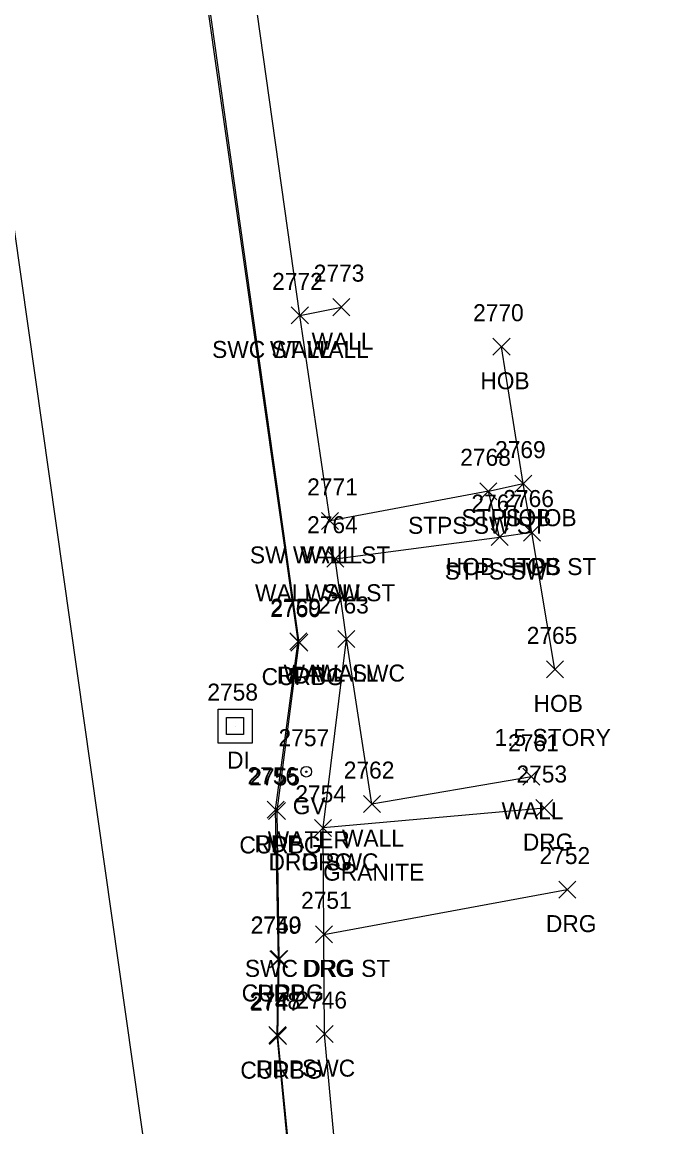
# Model space of a CAD drawing. Extents: x 1690689 to 1696275, y 438760 to 444007.
# Drawn here: x 1691203.1 to 1691277.8, y 441667 to 441796.9 of the extents above; entities that cross this region are included whole.
import ezdxf

# ---------------------------------------------------------------- set-up
doc = ezdxf.new("R2010")
doc.units = 0
for name, color, linetype in [('D_A', 7, 'Continuous'), ('D_I', 7, 'Continuous'), ('DS', 7, 'Continuous'), ('L_A', 7, 'Continuous'), ('L_C', 7, 'Continuous'), ('L_I', 7, 'Continuous'), ('L_TIC', 7, 'Continuous'), ('LBC', 7, 'Continuous'), ('LBF', 7, 'Continuous'), ('LW', 7, 'Continuous'), ('P_A', 7, 'Continuous'), ('P_I', 7, 'Continuous'), ('P_TIC', 7, 'Continuous'), ('PET', 7, 'Continuous'), ('PRC', 7, 'Continuous'), ('R_A', 7, 'Continuous'), ('R_I', 7, 'Continuous'), ('R_TIC', 7, 'Continuous'), ('RC', 7, 'Continuous'), ('RDG', 7, 'Continuous'), ('RSW', 7, 'Continuous'), ('U_A', 7, 'Continuous'), ('U_C', 7, 'Continuous'), ('U_I', 7, 'Continuous'), ('UWV', 7, 'Continuous')]:
    doc.layers.add(name, color=color, linetype=linetype)

msp = doc.modelspace()

# ---------------------------------------------------------------- linework, layer by layer
at = {"layer": 'DS'}
for p, q in [((1691226.12, 441716.09), (1691230.12, 441716.09)), ((1691226.12, 441712.09), (1691226.12, 441716.09)), ((1691227.12, 441713.09), (1691227.12, 441715.09)), ((1691227.12, 441715.09), (1691229.12, 441715.09)), ((1691229.12, 441715.09), (1691229.12, 441713.09)), ((1691230.12, 441716.09), (1691230.12, 441712.09)), ((1691228.12, 441714.09), (1691228.12, 441714.09)), ((1691228.12, 441714.09), (1691228.12, 441714.09)), ((1691229.12, 441713.09), (1691227.12, 441713.09)), ((1691230.12, 441712.09), (1691226.12, 441712.09))]:
    msp.add_line(p, q, dxfattribs=at)
at = {"layer": 'L_TIC'}
for points in [[(1691234.73, 441761.38), (1691236.73, 441763.38)], [(1691236.73, 441761.38), (1691234.73, 441763.38)], [(1691239.62, 441762.35), (1691241.62, 441764.35)], [(1691241.62, 441762.35), (1691239.62, 441764.35)], [(1691258.43, 441757.7), (1691260.43, 441759.7)], [(1691260.43, 441757.7), (1691258.43, 441759.7)], [(1691260.99, 441741.6), (1691262.99, 441743.6)], [(1691262.99, 441741.6), (1691260.99, 441743.6)], [(1691260.99, 441741.6), (1691262.99, 441743.6)], [(1691262.99, 441741.6), (1691260.99, 441743.6)], [(1691256.89, 441740.7), (1691258.89, 441742.7)], [(1691258.89, 441740.7), (1691256.89, 441742.7)], [(1691238.29, 441737.22), (1691240.29, 441739.22)], [(1691240.29, 441737.22), (1691238.29, 441739.22)], [(1691258.2, 441735.32), (1691260.2, 441737.32)], [(1691260.2, 441735.32), (1691258.2, 441737.32)], [(1691262, 441735.85), (1691264, 441737.85)], [(1691264, 441735.85), (1691262, 441737.85)], [(1691262, 441735.85), (1691264, 441737.85)], [(1691264, 441735.85), (1691262, 441737.85)], [(1691238.89, 441732.77), (1691240.89, 441734.77)], [(1691240.89, 441732.77), (1691238.89, 441734.77)], [(1691240.2, 441723.33), (1691242.2, 441725.33)], [(1691242.2, 441723.33), (1691240.2, 441725.33)], [(1691264.7, 441719.76), (1691266.7, 441721.76)], [(1691266.7, 441719.76), (1691264.7, 441721.76)], [(1691261.95, 441707.13), (1691263.95, 441709.13)], [(1691263.95, 441707.13), (1691261.95, 441709.13)], [(1691243.2, 441703.92), (1691245.2, 441705.92)], [(1691245.2, 441703.92), (1691243.2, 441705.92)]]:
    msp.add_lwpolyline(points, dxfattribs=at)
at = {"layer": 'LBC'}
msp.add_lwpolyline([(1691265.7, 441720.76), (1691263, 441736.85), (1691261.99, 441742.6), (1691259.43, 441758.7)], dxfattribs=at)
at = {"layer": 'LBF'}
msp.add_lwpolyline([(1691263, 441736.85), (1691259.2, 441736.32), (1691257.89, 441741.7), (1691261.99, 441742.6)], dxfattribs=at)
at = {"layer": 'LW'}
for points in [[(1691239.29, 441738.22), (1691235.73, 441762.38), (1691240.62, 441763.35)], [(1691262.95, 441708.13), (1691244.2, 441704.92), (1691241.2, 441724.33), (1691239.89, 441733.77)]]:
    msp.add_lwpolyline(points, dxfattribs=at)
at = {"layer": 'P_TIC'}
for points in [[(1691234.54, 441723.07), (1691236.54, 441725.07)], [(1691236.54, 441723.07), (1691234.54, 441725.07)], [(1691231.89, 441703.26), (1691233.89, 441705.26)], [(1691233.89, 441703.26), (1691231.89, 441705.26)], [(1691232.21, 441685.68), (1691234.21, 441687.68)], [(1691234.21, 441685.68), (1691232.21, 441687.68)], [(1691232.07, 441676.78), (1691234.07, 441678.78)], [(1691234.07, 441676.78), (1691232.07, 441678.78)]]:
    msp.add_lwpolyline(points, dxfattribs=at)
at = {"layer": 'PET'}
msp.add_lwpolyline([(1691238.35, 441622.76), (1691233.07, 441677.78), (1691233.21, 441686.68), (1691232.89, 441704.26), (1691235.54, 441724.07), (1691224.38, 441802.5), (1691215.77, 441863.02), (1691203.96, 441941.11), (1691199.02, 441971.98), (1691195.58, 441993.9), (1691190.73, 442025.64), (1691172.95, 442147.3)], dxfattribs=at)
at = {"layer": 'PRC'}
msp.add_lwpolyline([(1691277.81, 441080.96), (1691253.5, 441214.94), (1691246.19, 441267.52), (1691239.79, 441327.83), (1691235.79, 441375.29), (1691233.27, 441422.2), (1691229.73, 441505.18), (1691226.6, 441557.92), (1691222.02, 441618.83), (1691218.57, 441657.04), (1691144.02, 442182.42), (1691112.43, 442376.83), (1691097.75, 442454.48), (1691089.73, 442499.13), (1691078.44, 442565.84)], dxfattribs=at)
at = {"layer": 'R_TIC'}
for points in [[(1691234.73, 441761.38), (1691236.73, 441763.38)], [(1691236.73, 441761.38), (1691234.73, 441763.38)], [(1691256.89, 441740.7), (1691258.89, 441742.7)], [(1691258.89, 441740.7), (1691256.89, 441742.7)], [(1691238.29, 441737.22), (1691240.29, 441739.22)], [(1691240.29, 441737.22), (1691238.29, 441739.22)], [(1691258.2, 441735.32), (1691260.2, 441737.32)], [(1691260.2, 441735.32), (1691258.2, 441737.32)], [(1691238.89, 441732.77), (1691240.89, 441734.77)], [(1691240.89, 441732.77), (1691238.89, 441734.77)], [(1691234.66, 441722.91), (1691236.66, 441724.91)], [(1691236.66, 441722.91), (1691234.66, 441724.91)], [(1691240.2, 441723.33), (1691242.2, 441725.33)], [(1691242.2, 441723.33), (1691240.2, 441725.33)], [(1691232.05, 441703.12), (1691234.05, 441705.12)], [(1691234.05, 441703.12), (1691232.05, 441705.12)], [(1691232.05, 441703.12), (1691234.05, 441705.12)], [(1691234.05, 441703.12), (1691232.05, 441705.12)], [(1691263.45, 441703.46), (1691265.45, 441705.46)], [(1691265.45, 441703.46), (1691263.45, 441705.46)], [(1691237.46, 441701.13), (1691239.46, 441703.13)], [(1691239.46, 441701.13), (1691237.46, 441703.13)], [(1691237.46, 441701.13), (1691239.46, 441703.13)], [(1691239.46, 441701.13), (1691237.46, 441703.13)], [(1691266.16, 441693.87), (1691268.16, 441695.87)], [(1691268.16, 441693.87), (1691266.16, 441695.87)], [(1691237.56, 441688.61), (1691239.56, 441690.61)], [(1691239.56, 441688.61), (1691237.56, 441690.61)], [(1691237.56, 441688.61), (1691239.56, 441690.61)], [(1691239.56, 441688.61), (1691237.56, 441690.61)], [(1691232.32, 441685.72), (1691234.32, 441687.72)], [(1691234.32, 441685.72), (1691232.32, 441687.72)], [(1691232.32, 441685.72), (1691234.32, 441687.72)], [(1691234.32, 441685.72), (1691232.32, 441687.72)], [(1691232.16, 441676.64), (1691234.16, 441678.64)], [(1691234.16, 441676.64), (1691232.16, 441678.64)], [(1691237.63, 441676.88), (1691239.63, 441678.88)], [(1691239.63, 441676.88), (1691237.63, 441678.88)]]:
    msp.add_lwpolyline(points, dxfattribs=at)
at = {"layer": 'RC'}
for points in [[(1691233.05, 441704.12), (1691235.66, 441723.91), (1691224.62, 441802.48), (1691215.9, 441863.01), (1691204.07, 441941.13)], [(1691233.32, 441686.72), (1691233.05, 441704.12)], [(1691238.55, 441622.85), (1691233.16, 441677.64), (1691233.32, 441686.72)]]:
    msp.add_lwpolyline(points, dxfattribs=at)
at = {"layer": 'RDG'}
for points in [[(1691264.45, 441704.46), (1691238.46, 441702.13)], [(1691238.56, 441689.61), (1691267.16, 441694.87)]]:
    msp.add_lwpolyline(points, dxfattribs=at)
at = {"layer": 'RSW'}
for points in [[(1691235.73, 441762.38), (1691230.02, 441803.11), (1691221.37, 441863.4), (1691209.39, 441942.41), (1691205.1, 441968.95), (1691200.85, 441996.37), (1691196.4, 442025.52), (1691180.16, 442136.25)], [(1691257.89, 441741.7), (1691239.29, 441738.22)], [(1691239.89, 441733.77), (1691259.2, 441736.32)], [(1691255.61, 441432.95), (1691254.04, 441468.48), (1691250.9, 441519.29), (1691247.73, 441569.74), (1691244.84, 441610.83), (1691243.69, 441623.31), (1691238.63, 441677.88), (1691238.56, 441689.61), (1691238.46, 441702.13), (1691241.2, 441724.33)]]:
    msp.add_lwpolyline(points, dxfattribs=at)
at = {"layer": 'UWV'}
for radius in [0.625, 0.0833]:
    msp.add_circle((1691236.49, 441708.73), radius, dxfattribs=at)

# ---------------------------------------------------------------- texts
at = {"layer": 'D_A'}
msp.add_text('DI', height=2, dxfattribs=at).set_placement((1691227.18, 441709.09))
at = {"layer": 'D_I'}
msp.add_text('2758', height=2, dxfattribs=at).set_placement((1691224.86, 441717.09))
at = {"layer": 'L_A'}
for s, p in [('WALL', (1691232.22, 441757.38)), ('WALL', (1691237.11, 441758.35)), ('HOB', (1691256.94, 441753.7)), ('STPS SW ST', (1691248.45, 441736.7)), ('STPS HOB', (1691254.73, 441737.6)), ('HOB', (1691259.49, 441737.6)), ('WALL', (1691235.77, 441733.22)), ('STPS SW', (1691252.76, 441731.32)), ('HOB STPS ST', (1691252.89, 441731.85)), ('HOB', (1691260.51, 441731.85)), ('WALL', (1691236.37, 441728.77)), ('WALL', (1691237.68, 441719.33)), ('HOB', (1691263.2, 441715.76)), ('WALL', (1691259.44, 441703.13)), ('WALL', (1691240.68, 441699.92))]:
    msp.add_text(s, height=2, dxfattribs=at).set_placement(p)
at = {"layer": 'L_C'}
for s, p in [('1.5 STORY', (1691258.61, 441711.76)), ('GRANITE', (1691238.46, 441695.92))]:
    msp.add_text(s, height=2, dxfattribs=at).set_placement(p)
at = {"layer": 'L_I'}
for s, p in [('2773', (1691237.36, 441766.35)), ('2772', (1691232.47, 441765.38)), ('2770', (1691256.09, 441761.7)), ('2769', (1691258.67, 441745.6)), ('2769', (1691258.67, 441745.6)), ('2768', (1691254.58, 441744.7)), ('2771', (1691236.59, 441741.22)), ('2767', (1691255.89, 441739.32)), ('2766', (1691259.64, 441739.85)), ('2766', (1691259.64, 441739.85)), ('2764', (1691236.58, 441736.77)), ('2763', (1691237.89, 441727.33)), ('2765', (1691262.39, 441723.76)), ('2761', (1691260.21, 441711.13)), ('2762', (1691240.89, 441707.92))]:
    msp.add_text(s, height=2, dxfattribs=at).set_placement(p)
at = {"layer": 'P_A'}
for p in [(1691233.03, 441719.07), (1691230.38, 441699.26), (1691230.7, 441681.68), (1691230.56, 441672.78)]:
    msp.add_text('RDP', height=2, dxfattribs=at).set_placement(p)
at = {"layer": 'P_I'}
for s, p in [('2759', (1691232.27, 441727.07)), ('2756', (1691229.58, 441707.26)), ('2749', (1691229.94, 441689.68)), ('2748', (1691229.81, 441680.78))]:
    msp.add_text(s, height=2, dxfattribs=at).set_placement(p)
at = {"layer": 'R_A'}
for s, p in [('SWC ST WALL', (1691225.42, 441757.38)), ('STPS SW ST', (1691248.45, 441736.7)), ('SW WALL ST', (1691229.86, 441733.22)), ('STPS SW', (1691252.76, 441731.32)), ('WALL SW ST', (1691230.46, 441728.77)), ('CURBG', (1691231.24, 441718.91)), ('WALL SWC', (1691233.82, 441719.33)), ('CURBC', (1691228.63, 441699.12)), ('CURBG', (1691228.63, 441699.12)), ('DRG', (1691261.94, 441699.46)), ('DRG SWC', (1691232.05, 441697.13)), ('DRG', (1691235.95, 441697.13)), ('DRG', (1691264.65, 441689.87)), ('SWC DRG ST', (1691229.27, 441684.61)), ('DRG', (1691236.05, 441684.61)), ('CURBG', (1691228.9, 441681.72)), ('CURBC', (1691228.9, 441681.72)), ('SWC', (1691235.99, 441672.88)), ('CURBG', (1691228.74, 441672.64))]:
    msp.add_text(s, height=2, dxfattribs=at).set_placement(p)
at = {"layer": 'R_I'}
for s, p in [('2772', (1691232.47, 441765.38)), ('2768', (1691254.58, 441744.7)), ('2771', (1691236.59, 441741.22)), ('2767', (1691255.89, 441739.32)), ('2764', (1691236.58, 441736.77)), ('2763', (1691237.89, 441727.33)), ('2760', (1691232.26, 441726.91)), ('2755', (1691229.79, 441707.12)), ('2755', (1691229.79, 441707.12)), ('2753', (1691261.19, 441707.46)), ('2754', (1691235.2, 441705.13)), ('2754', (1691235.2, 441705.13)), ('2752', (1691263.9, 441697.87)), ('2751', (1691235.87, 441692.61)), ('2751', (1691235.87, 441692.61)), ('2750', (1691229.97, 441689.72)), ('2750', (1691229.97, 441689.72)), ('2747', (1691229.9, 441680.64)), ('2746', (1691235.32, 441680.88))]:
    msp.add_text(s, height=2, dxfattribs=at).set_placement(p)
at = {"layer": 'U_A'}
msp.add_text('GV', height=2, dxfattribs=at).set_placement((1691234.9, 441703.73))
at = {"layer": 'U_C'}
msp.add_text('WATER', height=2, dxfattribs=at).set_placement((1691231.95, 441699.73))
at = {"layer": 'U_I'}
msp.add_text('2757', height=2, dxfattribs=at).set_placement((1691233.23, 441711.73))

doc.saveas('drawing.dxf')
